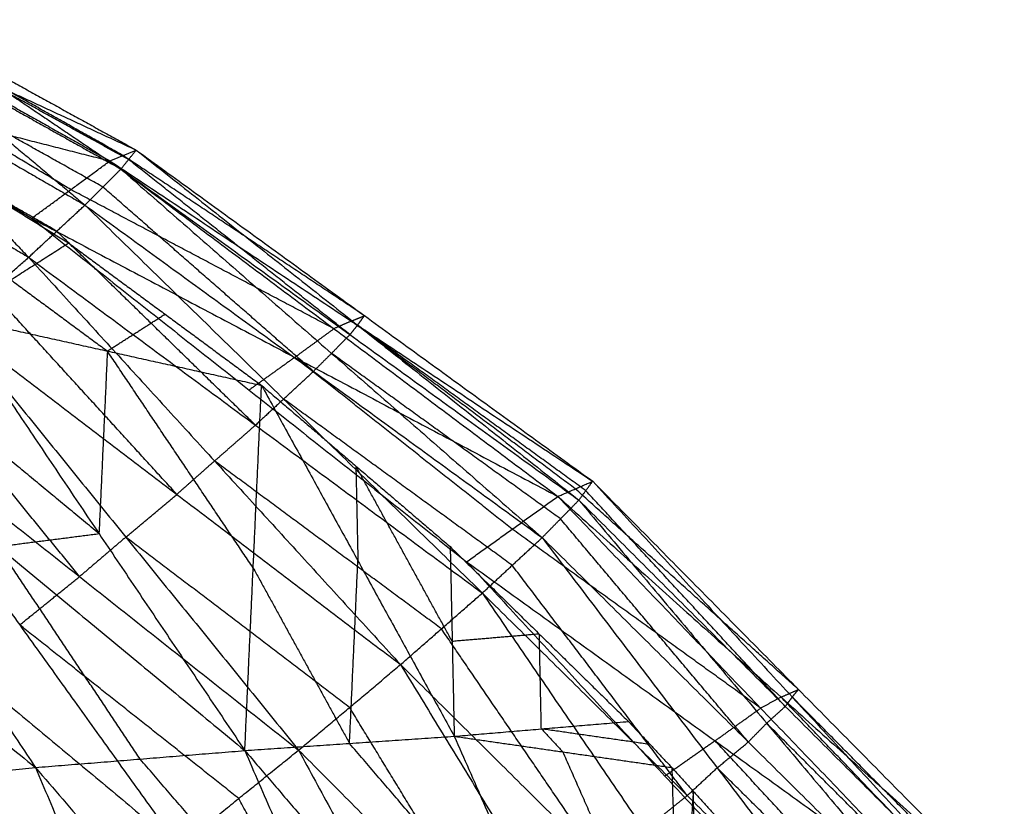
# Model space of a CAD drawing. Header units: millimetres. Extents: x -106 to 110, y -96 to 120.
# Tile 1019 of 1020: x 88.37 to 92.37, y 71.36 to 74.57. Entities that reach past the tile are written whole.
import ezdxf

# ---------------------------------------------------------------- set-up
doc = ezdxf.new("R2010")
doc.units = ezdxf.units.MM
doc.header["$MEASUREMENT"] = 0
doc.layers.add('Default', color=7, linetype='Continuous', true_color=0x000000)

msp = doc.modelspace()

# ---------------------------------------------------------------- linework, layer by layer
at = {"layer": 'Default'}
for points in [[(87.8776, 74.5682, 12.7448), (88.3274, 74.264, 12.6259), (88.7773, 73.9598, 12.5069)], [(87.8776, 74.5682, 12.7448), (88.3586, 74.3026, 12.5057), (88.8397, 74.0371, 12.2665)], [(87.7894, 74.5237, 12.4385), (88.261, 74.2583, 12.1587), (88.7327, 73.9929, 11.8789)], [(87.7894, 74.5237, 12.4385), (88.3145, 74.2804, 12.3525), (88.8397, 74.0371, 12.2665)], [(87.8123, 74.5001, 12.9233), (88.2216, 74.1566, 12.8425), (88.6308, 73.8131, 12.7617)], [(87.8123, 74.5001, 12.9233), (88.2948, 74.23, 12.7151), (88.7773, 73.9598, 12.5069)], [(87.6683, 74.3687, 13.1052), (88.0349, 73.9846, 13.0588), (88.4014, 73.6004, 13.0123)], [(87.6683, 74.3687, 13.1052), (88.1496, 74.0909, 12.9334), (88.6308, 73.8131, 12.7617)], [(87.4998, 74.3076, 12.2137), (87.9569, 74.0335, 11.9179), (88.4139, 73.7595, 11.6222)], [(87.4998, 74.3076, 12.2137), (88.1163, 74.1503, 12.0463), (88.7327, 73.9929, 11.8789)], [(88.7862, 74.015, 12.0727), (88.5504, 74.1477, 12.2126), (88.3145, 74.2804, 12.3525)], [(88.8085, 73.9984, 12.3867), (88.568, 74.1312, 12.5063), (88.3274, 74.264, 12.6259)], [(87.6967, 74.1995, 12.0791), (88.1303, 73.9291, 11.8059), (88.5639, 73.6588, 11.5327)], [(87.4472, 74.1769, 13.2764), (87.9243, 73.8886, 13.1444), (88.4014, 73.6004, 13.0123)], [(88.5733, 73.8762, 11.7505), (88.3448, 74.0132, 11.8984), (88.1163, 74.1503, 12.0463)], [(88.7041, 73.8865, 12.6343), (88.4628, 74.0216, 12.7384), (88.2216, 74.1566, 12.8425)], [(88.7327, 73.9929, 11.8789), (88.7862, 74.015, 12.0727), (88.8397, 74.0371, 12.2665)], [(88.7773, 73.9598, 12.5069), (88.8085, 73.9984, 12.3867), (88.8397, 74.0371, 12.2665)], [(88.8397, 74.0371, 12.2665), (89.7411, 73.3242, 12.0797), (90.6424, 72.6114, 11.8929)], [(88.8397, 74.0371, 12.2665), (89.7691, 73.3627, 11.9085), (90.6986, 72.6883, 11.5504)], [(88.5161, 73.7068, 12.887), (88.2755, 73.8457, 12.9729), (88.0349, 73.9846, 13.0588)], [(88.4139, 73.7595, 11.6222), (88.5733, 73.8762, 11.7505), (88.7327, 73.9929, 11.8789)], [(88.7327, 73.9929, 11.8789), (89.6447, 73.3096, 11.4523), (90.5568, 72.6263, 11.0256)], [(88.7327, 73.9929, 11.8789), (89.7156, 73.3406, 11.7146), (90.6986, 72.6883, 11.5504)], [(89.7691, 73.3627, 11.9085), (89.2777, 73.6888, 11.9906), (88.7862, 74.015, 12.0727)], [(89.7099, 73.2856, 12.1999), (89.2592, 73.642, 12.2933), (88.8085, 73.9984, 12.3867)], [(88.6308, 73.8131, 12.7617), (88.7041, 73.8865, 12.6343), (88.7773, 73.9598, 12.5069)], [(88.7773, 73.9598, 12.5069), (89.635, 73.2092, 12.3867), (90.4927, 72.4587, 12.2665)], [(88.7773, 73.9598, 12.5069), (89.7099, 73.2856, 12.1999), (90.6424, 72.6114, 11.8929)], [(89.6447, 73.3096, 11.4523), (89.109, 73.5929, 11.6014), (88.5733, 73.8762, 11.7505)], [(89.5617, 73.1359, 12.5141), (89.1329, 73.5112, 12.5742), (88.7041, 73.8865, 12.6343)], [(88.4014, 73.6004, 13.0123), (88.5161, 73.7068, 12.887), (88.6308, 73.8131, 12.7617)], [(88.6308, 73.8131, 12.7617), (89.44, 73.0231, 12.7036), (90.2492, 72.2331, 12.6455)], [(88.6308, 73.8131, 12.7617), (89.5617, 73.1359, 12.5141), (90.4927, 72.4587, 12.2665)], [(88.4139, 73.7595, 11.6222), (89.2996, 73.0598, 11.1667), (90.1852, 72.3602, 10.7113)], [(88.4139, 73.7595, 11.6222), (89.4853, 73.1929, 11.3239), (90.5568, 72.6263, 11.0256)], [(89.3253, 72.9167, 12.8289), (88.9207, 73.3118, 12.858), (88.5161, 73.7068, 12.887)], [(88.0943, 73.3585, 10.9709), (88.3291, 73.5086, 11.2518), (88.5639, 73.6588, 11.5327)], [(88.5639, 73.6588, 11.5327), (88.957, 73.3688, 11.3166), (89.35, 73.0788, 11.1006)], [(88.0941, 73.3285, 13.238), (88.2477, 73.4645, 13.1251), (88.4014, 73.6004, 13.0123)], [(88.4014, 73.6004, 13.0123), (89.1587, 72.7709, 13.0063), (89.9161, 71.9414, 13.0003)], [(88.4014, 73.6004, 13.0123), (89.3253, 72.9167, 12.8289), (90.2492, 72.2331, 12.6455)], [(88.3291, 73.5086, 11.2518), (88.5256, 73.3636, 11.1438), (88.7222, 73.2187, 11.0357)], [(89.0051, 72.6349, 13.1191), (88.6264, 73.0497, 13.1221), (88.2477, 73.4645, 13.1251)], [(88.0943, 73.3585, 10.9709), (88.6881, 72.475, 10.3403), (89.2819, 71.5915, 9.7098)], [(88.0943, 73.3585, 10.9709), (88.7222, 73.2187, 11.0357), (89.35, 73.0788, 11.1006)], [(88.7222, 73.2187, 11.0357), (88.8396, 73.2937, 11.1762), (88.957, 73.3688, 11.3166)], [(89.7156, 73.3406, 11.7146), (89.6802, 73.3251, 11.5834), (89.6447, 73.3096, 11.4523)], [(89.7156, 73.3406, 11.7146), (89.7424, 73.3516, 11.8116), (89.7691, 73.3627, 11.9085)], [(90.6277, 72.6573, 11.288), (90.1717, 72.9989, 11.5013), (89.7156, 73.3406, 11.7146)], [(89.7411, 73.3242, 12.0797), (89.7551, 73.3435, 11.9941), (89.7691, 73.3627, 11.9085)], [(88.6881, 72.475, 10.3403), (88.186, 72.8904, 10.5574), (87.6839, 73.3058, 10.7745)], [(88.0941, 73.3285, 13.238), (88.7974, 72.4608, 13.2691), (89.5008, 71.5932, 13.3002)], [(88.0941, 73.3285, 13.238), (89.0051, 72.6349, 13.1191), (89.9161, 71.9414, 13.0003)], [(89.4853, 73.1929, 11.3239), (89.565, 73.2513, 11.3881), (89.6447, 73.3096, 11.4523)], [(89.7411, 73.3242, 12.0797), (89.7255, 73.3049, 12.1398), (89.7099, 73.2856, 12.1999)], [(90.6705, 72.6498, 11.7216), (90.2058, 72.987, 11.9007), (89.7411, 73.3242, 12.0797)], [(89.635, 73.2092, 12.3867), (89.6724, 73.2474, 12.2933), (89.7099, 73.2856, 12.1999)], [(87.2734, 73.2532, 10.578), (87.8515, 72.3878, 9.9562), (88.4295, 71.5224, 9.3343)], [(87.2734, 73.2532, 10.578), (88.2777, 72.4223, 10.1439), (89.2819, 71.5915, 9.7098)], [(88.7222, 73.2187, 11.0357), (88.7051, 72.8468, 10.688), (88.6881, 72.475, 10.3403)], [(89.316, 72.3352, 10.4052), (89.0191, 72.7769, 10.7205), (88.7222, 73.2187, 11.0357)], [(89.4853, 73.1929, 11.3239), (89.3924, 73.1263, 11.2453), (89.2996, 73.0598, 11.1667)], [(90.371, 72.4932, 10.8685), (89.9282, 72.8431, 11.0962), (89.4853, 73.1929, 11.3239)], [(89.635, 73.2092, 12.3867), (89.5984, 73.1726, 12.4504), (89.5617, 73.1359, 12.5141)], [(90.5675, 72.535, 12.0797), (90.1013, 72.8721, 12.2332), (89.635, 73.2092, 12.3867)], [(88.6089, 72.2999, 13.3587), (88.2572, 72.7337, 13.3431), (87.9055, 73.1675, 13.3276)], [(86.4596, 73.1228, 10.1977), (87.4445, 72.3226, 9.766), (88.4295, 71.5224, 9.3343)], [(89.44, 73.0231, 12.7036), (89.5009, 73.0795, 12.6088), (89.5617, 73.1359, 12.5141)], [(89.2819, 71.5915, 9.7098), (89.316, 72.3352, 10.4052), (89.35, 73.0788, 11.1006)], [(89.35, 73.0788, 11.1006), (89.7341, 72.7504, 10.9202), (90.1182, 72.4219, 10.7398)], [(89.35, 73.0788, 11.1006), (89.7424, 72.3643, 10.6026), (90.1347, 71.6497, 10.1047)], [(89.44, 73.0231, 12.7036), (89.3826, 72.9699, 12.7663), (89.3253, 72.9167, 12.8289)], [(90.3709, 72.3459, 12.456), (89.9055, 72.6845, 12.5798), (89.44, 73.0231, 12.7036)], [(87.7169, 73.0066, 13.4172), (88.3651, 72.1031, 13.4669), (89.0134, 71.1995, 13.5165)], [(87.7169, 73.0066, 13.4172), (88.6089, 72.2999, 13.3587), (89.5008, 71.5932, 13.3002)], [(89.1587, 72.7709, 13.0063), (89.242, 72.8438, 12.9176), (89.3253, 72.9167, 12.8289)], [(89.1587, 72.7709, 13.0063), (89.0819, 72.7029, 13.0627), (89.0051, 72.6349, 13.1191)], [(90.0826, 72.0872, 12.8229), (89.6207, 72.4291, 12.9146), (89.1587, 72.7709, 13.0063)], [(89.7341, 72.7504, 10.9202), (89.7383, 72.5573, 10.7614), (89.7424, 72.3643, 10.6026)], [(90.1265, 72.0358, 10.4222), (89.9303, 72.3931, 10.6712), (89.7341, 72.7504, 10.9202)], [(90.5568, 72.6263, 11.0256), (90.6277, 72.6573, 11.288), (90.6986, 72.6883, 11.5504)], [(91.5367, 71.8401, 11.3559), (91.0822, 72.2487, 11.322), (90.6277, 72.6573, 11.288)], [(90.6424, 72.6114, 11.8929), (90.6705, 72.6498, 11.7216), (90.6986, 72.6883, 11.5504)], [(90.6986, 72.6883, 11.5504), (91.511, 71.8096, 11.5597), (92.3234, 70.9309, 11.569)], [(90.6986, 72.6883, 11.5504), (91.5367, 71.8401, 11.3559), (92.3748, 70.9919, 11.1615)], [(87.2802, 72.6456, 13.5304), (88.1468, 71.9226, 13.5235), (89.0134, 71.1995, 13.5165)], [(88.7974, 72.4608, 13.2691), (88.9013, 72.5479, 13.1941), (89.0051, 72.6349, 13.1191)], [(90.1852, 72.3602, 10.7113), (90.371, 72.4932, 10.8685), (90.5568, 72.6263, 11.0256)], [(90.5568, 72.6263, 11.0256), (91.3825, 71.7641, 10.786), (92.2083, 70.9019, 10.5465)], [(90.5568, 72.6263, 11.0256), (91.4658, 71.8091, 11.0936), (92.3748, 70.9919, 11.1615)], [(91.4829, 71.7712, 11.7309), (91.0767, 72.2105, 11.7263), (90.6705, 72.6498, 11.7216)], [(90.4927, 72.4587, 12.2665), (90.5675, 72.535, 12.0797), (90.6424, 72.6114, 11.8929)], [(90.6424, 72.6114, 11.8929), (91.4071, 71.7027, 11.955), (92.1717, 70.7941, 12.0172)], [(90.6424, 72.6114, 11.8929), (91.4829, 71.7712, 11.7309), (92.3234, 70.9309, 11.569)], [(91.3322, 71.6264, 12.1419), (90.9499, 72.0807, 12.1108), (90.5675, 72.535, 12.0797)], [(88.2777, 72.4223, 10.1439), (88.4829, 72.4486, 10.2421), (88.6881, 72.475, 10.3403)], [(88.7974, 72.4608, 13.2691), (88.7032, 72.3803, 13.3139), (88.6089, 72.2999, 13.3587)], [(89.7084, 71.7673, 13.1503), (89.2529, 72.114, 13.2097), (88.7974, 72.4608, 13.2691)], [(90.2492, 72.2331, 12.6455), (90.3709, 72.3459, 12.456), (90.4927, 72.4587, 12.2665)], [(91.3825, 71.7641, 10.786), (90.8768, 72.1287, 10.8272), (90.371, 72.4932, 10.8685)], [(90.4927, 72.4587, 12.2665), (91.2056, 71.5208, 12.3711), (91.9185, 70.583, 12.4757)], [(90.4927, 72.4587, 12.2665), (91.3322, 71.6264, 12.1419), (92.1717, 70.7941, 12.0172)], [(88.8557, 71.5569, 9.522), (88.5667, 71.9896, 9.833), (88.2777, 72.4223, 10.1439)], [(90.1182, 72.4219, 10.7398), (90.1265, 72.0358, 10.4222), (90.1347, 71.6497, 10.1047)], [(90.1182, 72.4219, 10.7398), (90.4812, 72.0659, 10.5994), (90.8443, 71.7098, 10.4591)], [(89.316, 72.3352, 10.4052), (89.5122, 71.9779, 10.1562), (89.7083, 71.6206, 9.9072)], [(89.7083, 71.6206, 9.9072), (89.7254, 71.9924, 10.2549), (89.7424, 72.3643, 10.6026)], [(90.1852, 72.3602, 10.7113), (90.9928, 71.4874, 10.4508), (91.8004, 70.6146, 10.1903)], [(90.1852, 72.3602, 10.7113), (91.1968, 71.6311, 10.6289), (92.2083, 70.9019, 10.5465)], [(91.0838, 71.408, 12.5606), (90.7274, 71.877, 12.5083), (90.3709, 72.3459, 12.456)], [(88.3651, 72.1031, 13.4669), (88.487, 72.2015, 13.4128), (88.6089, 72.2999, 13.3587)], [(89.9161, 71.9414, 13.0003), (90.0826, 72.0872, 12.8229), (90.2492, 72.2331, 12.6455)], [(90.2492, 72.2331, 12.6455), (90.908, 71.2681, 12.7774), (91.5668, 70.3032, 12.9092)], [(90.2492, 72.2331, 12.6455), (91.0838, 71.408, 12.5606), (91.9185, 70.583, 12.4757)], [(89.2571, 71.3963, 13.4084), (88.8111, 71.7497, 13.4376), (88.3651, 72.1031, 13.4669)], [(90.7414, 71.1223, 12.9548), (90.412, 71.6048, 12.8888), (90.0826, 72.0872, 12.8229)], [(90.4812, 72.0659, 10.5994), (90.3039, 72.0508, 10.5108), (90.1265, 72.0358, 10.4222)], [(90.4895, 71.6797, 10.2819), (90.4854, 71.8728, 10.4407), (90.4812, 72.0659, 10.5994)], [(89.5008, 71.5932, 13.3002), (89.7084, 71.7673, 13.1503), (89.9161, 71.9414, 13.0003)], [(89.9161, 71.9414, 13.0003), (90.5197, 70.952, 13.1407), (91.1234, 69.9626, 13.2811)], [(89.9161, 71.9414, 13.0003), (90.7414, 71.1223, 12.9548), (91.5668, 70.3032, 12.9092)], [(91.4658, 71.8091, 11.0936), (91.5012, 71.8246, 11.2247), (91.5367, 71.8401, 11.3559)], [(91.511, 71.8096, 11.5597), (91.5238, 71.8248, 11.4578), (91.5367, 71.8401, 11.3559)], [(91.4658, 71.8091, 11.0936), (91.4242, 71.7866, 10.9398), (91.3825, 71.7641, 10.786)], [(92.2916, 70.9469, 10.854), (91.8787, 71.378, 10.9738), (91.4658, 71.8091, 11.0936)], [(91.511, 71.8096, 11.5597), (91.497, 71.7904, 11.6453), (91.4829, 71.7712, 11.7309)], [(92.3491, 70.9614, 11.3652), (91.93, 71.3855, 11.4625), (91.511, 71.8096, 11.5597)], [(90.3121, 70.7779, 13.2907), (90.0103, 71.2726, 13.2205), (89.7084, 71.7673, 13.1503)], [(91.1968, 71.6311, 10.6289), (91.2897, 71.6976, 10.7075), (91.3825, 71.7641, 10.786)], [(91.4071, 71.7027, 11.955), (91.445, 71.737, 11.843), (91.4829, 71.7712, 11.7309)], [(90.1347, 71.6497, 10.1047), (90.4895, 71.6797, 10.2819), (90.8443, 71.7098, 10.4591)], [(90.8443, 71.7098, 10.4591), (90.9324, 71.6161, 10.4298), (91.0205, 71.5223, 10.4004)], [(91.4071, 71.7027, 11.955), (91.3696, 71.6646, 12.0484), (91.3322, 71.6264, 12.1419)], [(92.2476, 70.8625, 11.7931), (91.8273, 71.2826, 11.8741), (91.4071, 71.7027, 11.955)], [(90.4895, 71.6797, 10.2819), (90.5336, 71.6329, 10.2672), (90.5776, 71.586, 10.2526)], [(90.9324, 71.6161, 10.4298), (90.7109, 71.6479, 10.3558), (90.4895, 71.6797, 10.2819)], [(89.2819, 71.5915, 9.7098), (89.7083, 71.6206, 9.9072), (90.1347, 71.6497, 10.1047)], [(90.6114, 70.567, 9.7192), (90.1599, 71.0938, 9.8132), (89.7083, 71.6206, 9.9072)], [(90.1347, 71.6497, 10.1047), (90.5776, 71.586, 10.2526), (91.0205, 71.5223, 10.4004)], [(90.1347, 71.6497, 10.1047), (90.6114, 70.567, 9.7192), (91.088, 69.4844, 9.3336)], [(91.1968, 71.6311, 10.6289), (91.0948, 71.5592, 10.5398), (90.9928, 71.4874, 10.4508)], [(92.0043, 70.7583, 10.3684), (91.6006, 71.1947, 10.4986), (91.1968, 71.6311, 10.6289)], [(91.2056, 71.5208, 12.3711), (91.2689, 71.5736, 12.2565), (91.3322, 71.6264, 12.1419)], [(88.4295, 71.5224, 9.3343), (88.8557, 71.5569, 9.522), (89.2819, 71.5915, 9.7098)], [(89.0134, 71.1995, 13.5165), (89.2571, 71.3963, 13.4084), (89.5008, 71.5932, 13.3002)], [(89.2819, 71.5915, 9.7098), (89.7428, 70.5236, 9.3215), (90.2037, 69.4558, 8.9332)], [(89.2819, 71.5915, 9.7098), (90.185, 70.538, 9.5217), (91.088, 69.4844, 9.3336)], [(89.5008, 71.5932, 13.3002), (90.0492, 70.5821, 13.4287), (90.5977, 69.5711, 13.5572)], [(89.5008, 71.5932, 13.3002), (90.3121, 70.7779, 13.2907), (91.1234, 69.9626, 13.2811)], [(91.0542, 70.5033, 9.867), (90.8159, 71.0447, 10.0598), (90.5776, 71.586, 10.2526)], [(89.7428, 70.5236, 9.3215), (89.2993, 71.0403, 9.4218), (88.8557, 71.5569, 9.522)], [(87.5727, 71.4411, 8.9809), (88.0011, 71.4817, 9.1576), (88.4295, 71.5224, 9.3343)], [(88.4295, 71.5224, 9.3343), (88.8706, 70.4757, 8.9459), (89.3118, 69.429, 8.5574)], [(88.4295, 71.5224, 9.3343), (89.3166, 70.4891, 9.1338), (90.2037, 69.4558, 8.9332)], [(91.0205, 71.5223, 10.4004), (91.0542, 70.5033, 9.867), (91.088, 69.4844, 9.3336)], [(91.0205, 71.5223, 10.4004), (91.1079, 71.4262, 10.3733), (91.1953, 71.3301, 10.3462)], [(91.2056, 71.5208, 12.3711), (91.1447, 71.4644, 12.4659), (91.0838, 71.408, 12.5606)], [(92.0451, 70.6885, 12.2465), (91.6253, 71.1047, 12.3088), (91.2056, 71.5208, 12.3711)], [(88.4412, 70.7614, 13.5636), (88.0079, 71.1229, 13.567), (87.5746, 71.4844, 13.5705)], [(88.8706, 70.4757, 8.9459), (88.4359, 70.9787, 9.0517), (88.0011, 71.4817, 9.1576)], [(87.5727, 71.4411, 8.9809), (87.9898, 70.4237, 8.5958), (88.4069, 69.4063, 8.2107)], [(87.5727, 71.4411, 8.9809), (88.4422, 70.4351, 8.7692), (89.3118, 69.429, 8.5574)], [(91.1079, 71.4262, 10.3733), (91.0811, 70.9648, 10.1202), (91.0542, 70.5033, 9.867)], [(91.1417, 70.4073, 9.8399), (91.1248, 70.9167, 10.1066), (91.1079, 71.4262, 10.3733)], [(89.8055, 70.3853, 13.5368), (89.5313, 70.8908, 13.4726), (89.2571, 71.3963, 13.4084)], [(90.908, 71.2681, 12.7774), (90.9959, 71.3381, 12.669), (91.0838, 71.408, 12.5606)]]:
    msp.add_open_spline(points, degree=2, dxfattribs=at)

doc.saveas('drawing.dxf')
